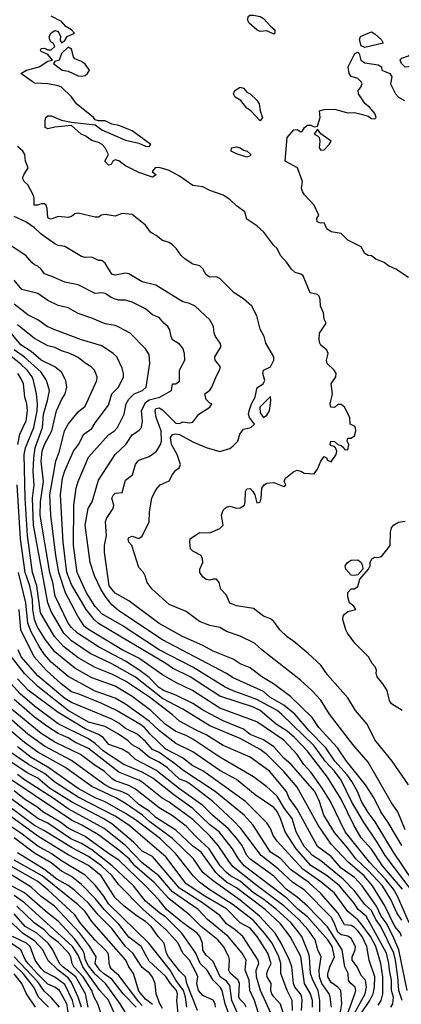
# Model space of a CAD drawing. Header units: metres. Extents: x -51132 to -49532, y -231222 to -229437.
# Tile 364 of 656: x -50651 to -50595, y -229965 to -229819. Entities that reach past the tile are written whole.
import ezdxf

# ---------------------------------------------------------------- set-up
doc = ezdxf.new("R2010")
doc.units = ezdxf.units.M
for name, color, linetype in [('CONTOUR_HALF', 8, 'Continuous'), ('CONTOUR_INDEX', 1, 'Continuous'), ('CONTOUR_INTER', 3, 'Continuous')]:
    doc.layers.add(name, color=color, linetype=linetype)

msp = doc.modelspace()

# ---------------------------------------------------------------- linework, layer by layer
at = {"layer": 'CONTOUR_HALF'}
for points, elevation in [([(-50617.32, -229818.26), (-50617.08, -229818.11), (-50616.58, -229818.07), (-50615.58, -229818.31), (-50615.08, -229818.59), (-50614.08, -229819.71), (-50613.39, -229820.26), (-50613.39, -229820.76), (-50613.58, -229820.9), (-50614.58, -229820.39), (-50615.58, -229820.5), (-50616.08, -229820.25), (-50617.24, -229819.26), (-50617.46, -229818.76), (-50617.32, -229818.26)], 73.5), ([(-50599.57, -229820.76), (-50599.08, -229820.56), (-50598.58, -229820.84), (-50597.59, -229821.76), (-50597.33, -229822.26), (-50600.08, -229822.89), (-50600.58, -229822.63), (-50600.86, -229821.76), (-50600.68, -229821.26), (-50599.57, -229820.76)], 73.5), ([(-50593.58, -229857.01), (-50595.45, -229855.76), (-50596.55, -229855.26), (-50597.21, -229854.76), (-50598.42, -229854.26), (-50599.08, -229853.79), (-50599.58, -229853.73), (-50600.08, -229853.45), (-50600.58, -229852.46), (-50602.58, -229851.45), (-50603.58, -229850.49), (-50605.08, -229850.22), (-50605.7, -229849.76), (-50606.08, -229848.9), (-50606.58, -229848.94), (-50607.14, -229848.76), (-50607.18, -229848.26), (-50606.87, -229847.76), (-50607.58, -229846.25), (-50609.02, -229844.76), (-50609.29, -229844.26), (-50609.47, -229843.76), (-50609.3, -229842.76), (-50610.06, -229840.76), (-50611.88, -229839.76), (-50611.57, -229836.26), (-50610.58, -229835.12), (-50610.08, -229835.07), (-50609.58, -229835.41), (-50609.3, -229835.26), (-50609, -229834.76), (-50608.58, -229834.42), (-50608.08, -229834.42), (-50607.58, -229834.66), (-50607.08, -229834.56), (-50606.71, -229833.26), (-50606.81, -229832.26), (-50606.08, -229832.08), (-50604.58, -229832.02), (-50602.58, -229832.57), (-50601.58, -229832.54), (-50600.58, -229832.75), (-50599.58, -229833.07), (-50599.08, -229833.4), (-50598.58, -229833.45), (-50598.37, -229833.26), (-50598.58, -229832.68), (-50599.39, -229831.76), (-50600.01, -229831.26), (-50601, -229829.76), (-50601.05, -229829.26), (-50600.64, -229828.76), (-50600.46, -229828.26), (-50600.58, -229827.99), (-50601.08, -229827.48), (-50602.08, -229827.17), (-50602.37, -229826.76), (-50602.54, -229825.76), (-50601.54, -229823.76), (-50601.08, -229823.6), (-50600.89, -229823.76), (-50600.66, -229824.76), (-50600.08, -229825.16), (-50598.08, -229825.45), (-50597.59, -229825.76), (-50597.54, -229826.26), (-50596.37, -229826.76), (-50596.06, -229827.26), (-50596.24, -229828.26), (-50595.52, -229829.76), (-50595.08, -229830.27), (-50594.16, -229830.76)], 73.5), ([(-50593.2, -229823.76), (-50592.58, -229823.65), (-50592.48, -229823.76), (-50592.42, -229824.26), (-50592.58, -229825.15), (-50593.08, -229825.68), (-50594.08, -229825.78), (-50594.64, -229825.26), (-50594.8, -229824.76), (-50594.58, -229824.45), (-50593.58, -229824.1), (-50593.2, -229823.76)], 73.5), ([(-50618.58, -229828.76), (-50618.08, -229828.93), (-50617.58, -229829.51), (-50617.08, -229829.77), (-50616.08, -229830.7), (-50615.72, -229831.26), (-50615.59, -229832.26), (-50615.24, -229833.26), (-50615.58, -229833.75), (-50616.99, -229832.26), (-50617.58, -229831.86), (-50618.45, -229830.76), (-50619.32, -229830.26), (-50619.56, -229829.76), (-50619.33, -229829.26), (-50618.58, -229828.76)], 73.5), ([(-50607.08, -229835.01), (-50607.59, -229835.76), (-50607.08, -229836.01), (-50606.86, -229836.26), (-50606.75, -229836.76), (-50606.85, -229837.76), (-50606.58, -229838.12), (-50606.08, -229838.07), (-50605.33, -229837.26), (-50605.04, -229836.76), (-50606.58, -229835.68), (-50607.08, -229835.01)], 73.5), ([(-50594.08, -229938.92), (-50595.16, -229936.26), (-50596.08, -229934.94), (-50599.58, -229928.89), (-50601.86, -229926.26), (-50605.32, -229921.76), (-50606.58, -229919.72), (-50607.91, -229918.26), (-50609.62, -229916.76), (-50615.34, -229912.26), (-50616.41, -229911.26), (-50618.58, -229910.22), (-50620.58, -229909.51), (-50621.58, -229908.93), (-50623.08, -229908.62), (-50624.58, -229908.02), (-50626.58, -229906.56), (-50629.08, -229905.5), (-50631.61, -229903.26), (-50632.37, -229902.26), (-50632.63, -229901.26), (-50632.91, -229900.76), (-50633.58, -229900.03), (-50634.64, -229896.76), (-50635.08, -229896.26), (-50635.19, -229895.76), (-50635.08, -229895.58), (-50634.58, -229895.36), (-50633.58, -229895.72), (-50633.08, -229895.37), (-50632.08, -229893.26), (-50632.03, -229891.76), (-50631.65, -229889.76), (-50631.08, -229888.51), (-50630.42, -229887.76), (-50629.08, -229887.17), (-50628.58, -229886.21), (-50628.08, -229885.6), (-50627.62, -229885.26), (-50627.4, -229884.76), (-50627.9, -229883.26), (-50628.73, -229881.76), (-50628.9, -229880.76), (-50628.58, -229880.27), (-50628.08, -229880.2), (-50627.58, -229880.31), (-50625.58, -229881.39), (-50623.58, -229882.24), (-50621.58, -229882.84), (-50620.08, -229882.36), (-50619.58, -229882), (-50618.9, -229881.26), (-50618.6, -229880.26), (-50618.08, -229879.52), (-50616.97, -229879.26), (-50616.45, -229878.76), (-50617.17, -229877.76), (-50617.31, -229877.26), (-50617.23, -229876.76), (-50616.87, -229875.76), (-50616.31, -229874.76), (-50616.08, -229873.5), (-50615.92, -229873.26), (-50615.13, -229872.76), (-50614.9, -229872.26), (-50615.21, -229871.26), (-50615.12, -229870.76), (-50614.06, -229870.26), (-50613.55, -229869.26), (-50613.56, -229868.76), (-50614.74, -229866.76), (-50614.98, -229865.76), (-50615.58, -229864.65), (-50616.08, -229862.67), (-50616.81, -229861.26), (-50618.08, -229860.15), (-50619.44, -229859.26), (-50621.58, -229857.17), (-50622.08, -229856.89), (-50623.08, -229856.95), (-50623.58, -229856.59), (-50624.08, -229855.7), (-50624.56, -229855.26), (-50625.58, -229855.04), (-50626.74, -229854.26), (-50627.3, -229853.76), (-50627.98, -229852.76), (-50628.58, -229852.16), (-50629.08, -229851.8), (-50630.08, -229851.53), (-50631.03, -229850.76), (-50631.58, -229850.49), (-50631.87, -229850.26), (-50632.58, -229849.23), (-50634.58, -229847.66), (-50636.08, -229847.52), (-50637.08, -229847.89), (-50638.58, -229847.67), (-50639.15, -229847.76), (-50639.58, -229848.04), (-50640.08, -229848.07), (-50642.58, -229847.48), (-50643.08, -229847.58), (-50643.58, -229847.95), (-50644.08, -229848.09), (-50645.58, -229847.94), (-50646.58, -229848.36), (-50646.94, -229848.26), (-50647.08, -229848.11), (-50647.18, -229846.76), (-50647.33, -229846.26), (-50647.58, -229846.06), (-50648.08, -229846.07), (-50648.58, -229846.28), (-50649.13, -229846.26), (-50649.13, -229845.26), (-50649.28, -229844.76), (-50650.05, -229843.26), (-50650.59, -229842.76), (-50650.83, -229842.26), (-50650.65, -229841.76), (-50650.01, -229840.76), (-50650.39, -229839.76), (-50650.52, -229838.76), (-50650.78, -229838.26), (-50651.58, -229837.56)], 72.5), ([(-50619.82, -229837.76), (-50619.08, -229837.64), (-50618.58, -229837.75), (-50618.08, -229838.1), (-50617.54, -229838.26), (-50616.97, -229838.76), (-50617.08, -229838.95), (-50617.58, -229839.15), (-50619.08, -229838.68), (-50619.89, -229838.26), (-50619.82, -229837.76)], 73.5), ([(-50591.4, -229948.76), (-50595.8, -229942.26), (-50598.55, -229937.76), (-50599.58, -229936.38), (-50600.57, -229934.76), (-50601.14, -229933.26), (-50601.97, -229931.76), (-50602.67, -229930.76), (-50604.51, -229928.76), (-50605.86, -229926.76), (-50608.34, -229924.26), (-50610.46, -229921.76), (-50612.08, -229920.44), (-50614.15, -229919.26), (-50615.08, -229918.42), (-50619.58, -229916.39), (-50620.58, -229915.75), (-50630.08, -229910.76), (-50636.58, -229906.46), (-50637.58, -229905.54), (-50638.57, -229904.26), (-50639.22, -229903.26), (-50640.18, -229901.26), (-50640.82, -229899.26), (-50641.55, -229893.76), (-50641.09, -229891.26), (-50640.54, -229890.26), (-50639.58, -229887.09), (-50637.08, -229883.26), (-50635.51, -229881.76), (-50634.58, -229880.32), (-50633.58, -229879.72), (-50633.22, -229879.26), (-50633.07, -229878.26), (-50633.19, -229876.76), (-50632.58, -229875.53), (-50632.08, -229875.14), (-50630.5, -229874.76), (-50629.08, -229873.98), (-50628.77, -229873.76), (-50628.61, -229872.76), (-50628.08, -229872.76), (-50627.58, -229872.39), (-50627.56, -229870.76), (-50626.75, -229869.26), (-50626.84, -229868.26), (-50627.08, -229867.51), (-50627.58, -229866.89), (-50628.58, -229866.25), (-50628.8, -229865.76), (-50628.98, -229864.76), (-50629.27, -229864.26), (-50629.9, -229863.76), (-50630.58, -229862.94), (-50631.58, -229862.52), (-50632.58, -229861.66), (-50634.58, -229860.67), (-50635.58, -229860.35), (-50636.58, -229860.35), (-50637.08, -229860.21), (-50637.58, -229860.02), (-50638.58, -229859.37), (-50639.08, -229859.27), (-50640.08, -229859.36), (-50642.58, -229858.07), (-50644.58, -229857.71), (-50646.58, -229856.79), (-50647.58, -229856.46), (-50648.08, -229855.76), (-50648.58, -229855.3), (-50649.08, -229855.12), (-50649.49, -229854.76), (-50650.36, -229853.76), (-50653.08, -229851.95)], 71.5), ([(-50594.45, -229947.76), (-50597.46, -229944.26), (-50599.08, -229941.79), (-50600.58, -229940.13), (-50601.7, -229938.26), (-50603.58, -229934.37), (-50605.58, -229931.14), (-50608.58, -229927.27), (-50610.51, -229925.26), (-50611.58, -229924.3), (-50613.23, -229923.26), (-50615.58, -229921.25), (-50616.58, -229920.76), (-50621.58, -229919.11), (-50625.98, -229916.26), (-50628.58, -229914.97), (-50629.61, -229914.26), (-50639.58, -229908.35), (-50640.23, -229907.76), (-50641.43, -229906.26), (-50643.58, -229902.55), (-50644.26, -229900.76), (-50644.8, -229896.26), (-50645.2, -229889.26), (-50644.94, -229886.76), (-50644.58, -229885.68), (-50643.29, -229882.76), (-50642.54, -229881.76), (-50641.76, -229880.26), (-50640.58, -229879.42), (-50640.08, -229878.58), (-50638.08, -229875.93), (-50637.6, -229874.26), (-50636.62, -229873.26), (-50635.88, -229871.76), (-50635.85, -229871.26), (-50636.08, -229870.44), (-50636.85, -229868.76), (-50637.39, -229868.26), (-50639.08, -229867.13), (-50642.08, -229866.23), (-50646.08, -229864.77), (-50647.21, -229864.26), (-50648.59, -229863.26), (-50650.08, -229862.52), (-50652.08, -229860.95)], 70.5), ([(-50594.58, -229952.36), (-50595.29, -229951.26), (-50596.2, -229949.26), (-50597.45, -229947.26), (-50599.58, -229944.98), (-50601.42, -229943.26), (-50602.58, -229941.66), (-50604.58, -229939.36), (-50606.14, -229936.76), (-50606.79, -229934.76), (-50607.5, -229933.26), (-50611, -229929.26), (-50612.08, -229928.32), (-50613.58, -229926.64), (-50615.08, -229925.6), (-50617.08, -229924.8), (-50618.08, -229924.03), (-50621.08, -229922.75), (-50624.01, -229921.26), (-50625.58, -229920.21), (-50628.08, -229918.98), (-50629.92, -229918.26), (-50630.67, -229917.76), (-50632.08, -229916.32), (-50633.58, -229915.2), (-50635.58, -229913.93), (-50639.58, -229911.8), (-50642.68, -229909.76), (-50643.58, -229908.95), (-50644.08, -229908.26), (-50646.01, -229904.26), (-50646.34, -229902.26), (-50646.82, -229900.76), (-50648.23, -229892.26), (-50648.17, -229890.26), (-50647.73, -229887.26), (-50648.09, -229884.26), (-50647.93, -229882.76), (-50647.58, -229881.76), (-50646.5, -229879.76), (-50645.82, -229876.76), (-50645.08, -229875.15), (-50644.52, -229874.26), (-50644.27, -229873.26), (-50644.42, -229872.26), (-50645.08, -229871.06), (-50646.07, -229870.26), (-50648.08, -229869.25), (-50649.58, -229867.98), (-50651.08, -229866.99), (-50652.54, -229865.26)], 69.5), ([(-50593.76, -229962.76), (-50595.03, -229956.76), (-50595.85, -229954.76), (-50596.89, -229952.76), (-50597.65, -229951.76), (-50598.31, -229950.26), (-50600.47, -229947.26), (-50601.58, -229946.01), (-50603.58, -229944.61), (-50605.08, -229942.9), (-50607.08, -229941.42), (-50610.08, -229935.88), (-50611.27, -229934.26), (-50611.69, -229933.26), (-50614.19, -229930.26), (-50617.08, -229928.17), (-50621.08, -229926.45), (-50623.58, -229924.85), (-50625.08, -229924.17), (-50627.58, -229922.8), (-50628.58, -229921.9), (-50632.01, -229919.26), (-50635.58, -229916.88), (-50637.58, -229915.83), (-50640.08, -229914.84), (-50642.58, -229913.43), (-50644.77, -229911.76), (-50646.12, -229910.26), (-50648.16, -229906.76), (-50648.73, -229902.76), (-50649.37, -229900.76), (-50650.1, -229895.26), (-50650.46, -229889.76), (-50650.63, -229883.26), (-50650.39, -229882.26), (-50649.17, -229879.26), (-50648.69, -229876.76), (-50648.61, -229875.76), (-50648.79, -229874.26), (-50649.24, -229872.26), (-50649.44, -229871.76), (-50650.18, -229870.76), (-50651.08, -229869.86), (-50653.08, -229868.27)], 68.5), ([(-50614.08, -229874.67), (-50615.65, -229876.26), (-50615.58, -229877.09), (-50615.08, -229877.78), (-50614.58, -229877.41), (-50614.22, -229876.76), (-50613.99, -229875.26), (-50614.08, -229874.67)], 72.5), ([(-50594.5, -229921.26), (-50596.08, -229920.24), (-50596.38, -229919.76), (-50596.75, -229918.26), (-50597.37, -229917.26), (-50598.25, -229916.26), (-50598.38, -229915.76), (-50598.33, -229915.26), (-50598.51, -229914.76), (-50598.99, -229914.26), (-50599.53, -229913.26), (-50601.52, -229911.26), (-50602.61, -229909.76), (-50602.89, -229909.26), (-50603.34, -229907.76), (-50603.27, -229907.26), (-50603.08, -229906.95), (-50602.58, -229906.53), (-50601.38, -229906.26), (-50601.69, -229905.76), (-50602.33, -229905.26), (-50602.58, -229904.4), (-50602.58, -229903.71), (-50602.08, -229903.21), (-50601.58, -229903.17), (-50601.08, -229902.85), (-50600.8, -229901.76), (-50599.54, -229900.26), (-50599.28, -229899.76), (-50599.26, -229899.26), (-50599.04, -229898.76), (-50598.58, -229898.48), (-50598.08, -229898.53), (-50597.58, -229898.38), (-50596.58, -229897.17), (-50596.31, -229896.76), (-50596.26, -229894.76), (-50596.08, -229894.15), (-50595.79, -229893.76), (-50595.08, -229893.28), (-50594.08, -229893.16)], 73.5), ([(-50602.62, -229899.26), (-50602.08, -229898.94), (-50601.08, -229898.88), (-50600.62, -229899.26), (-50600.41, -229899.76), (-50600.37, -229900.26), (-50601.08, -229901.09), (-50601.58, -229901.21), (-50602.08, -229901.16), (-50602.89, -229900.26), (-50602.98, -229899.76), (-50602.62, -229899.26)], 73.5), ([(-50596.19, -229965.26), (-50595.93, -229964.76), (-50595.79, -229963.76), (-50596.08, -229962.76), (-50596.12, -229961.26), (-50596.42, -229959.76), (-50596.48, -229958.76), (-50596.85, -229957.26), (-50599.86, -229951.76), (-50601.03, -229950.76), (-50601.71, -229949.76), (-50603.82, -229947.26), (-50605.66, -229945.76), (-50608.08, -229944.21), (-50610.25, -229941.76), (-50611.89, -229939.26), (-50612.57, -229937.26), (-50613.08, -229936.21), (-50613.58, -229935.62), (-50616.33, -229933.76), (-50619.08, -229931.48), (-50621.58, -229930.12), (-50625.58, -229927.37), (-50628.08, -229926.14), (-50630.55, -229924.26), (-50632.08, -229922.82), (-50635.58, -229920.3), (-50637.08, -229919.42), (-50640.08, -229918.39), (-50644.08, -229916.21), (-50646.58, -229914.06), (-50647.58, -229912.93), (-50648.39, -229911.76), (-50649.58, -229909.56), (-50650.06, -229908.26), (-50650.38, -229905.26), (-50651.47, -229900.76)], 67.5), ([(-50600.63, -229966.26), (-50599.31, -229964.26), (-50598.81, -229963.26), (-50598.61, -229962.26), (-50598.58, -229960.76), (-50599.42, -229958.26), (-50599.76, -229956.26), (-50600.47, -229954.76), (-50601.08, -229953.94), (-50601.58, -229953.42), (-50602.08, -229953.13), (-50603.08, -229953.03), (-50604.07, -229951.26), (-50606.58, -229948.39), (-50608.38, -229946.76), (-50611.08, -229944.83), (-50612.58, -229943.2), (-50614.05, -229942.26), (-50616.61, -229938.26), (-50617.98, -229936.76), (-50622.28, -229933.26), (-50627.08, -229930.11), (-50628.08, -229929.25), (-50630.58, -229927.49), (-50631.58, -229927.01), (-50632.58, -229925.84), (-50633.86, -229924.76), (-50635.58, -229923.9), (-50636.58, -229923.11), (-50637.58, -229922.51), (-50643.58, -229920.04), (-50644.58, -229919.47), (-50648.58, -229916.12), (-50651.03, -229913.26), (-50651.5, -229912.26)], 66.5), ([(-50604.06, -229970.26), (-50601.53, -229963.26), (-50601.41, -229962.76), (-50601.5, -229962.26), (-50602.12, -229961.76), (-50602.5, -229961.26), (-50602.55, -229960.26), (-50603.01, -229959.26), (-50603.43, -229956.76), (-50605.58, -229953.31), (-50608.58, -229950.27), (-50610.08, -229948.95), (-50611.72, -229947.76), (-50613.58, -229945.8), (-50617.13, -229943.26), (-50617.57, -229942.76), (-50618.28, -229941.26), (-50619.08, -229940.2), (-50620.35, -229938.76), (-50622.58, -229936.87), (-50624.08, -229935.33), (-50627.58, -229932.85), (-50631.08, -229930.09), (-50634.08, -229928.5), (-50635.08, -229927.59), (-50636.08, -229926.95), (-50638.03, -229926.26), (-50638.87, -229925.26), (-50639.58, -229924.78), (-50641.58, -229923.97), (-50645.58, -229921.53), (-50649.95, -229918.26), (-50651.58, -229916.56)], 65.5), ([(-50605.03, -229965.26), (-50605.18, -229963.76), (-50605.36, -229963.26), (-50606.46, -229961.76), (-50606.79, -229960.76), (-50606.85, -229959.76), (-50606.56, -229957.76), (-50607.02, -229956.76), (-50607.43, -229955.26), (-50608.48, -229953.76), (-50609.86, -229952.26), (-50612.08, -229950.2), (-50616.02, -229947.26), (-50619.58, -229944.41), (-50620.16, -229943.76), (-50621.81, -229941.26), (-50623.13, -229939.76), (-50625.58, -229937.42), (-50629.08, -229934.85), (-50630.14, -229934.26), (-50633.08, -229931.88), (-50633.58, -229931.58), (-50636.58, -229930.4), (-50641.08, -229926.88), (-50643.08, -229925.92), (-50644.08, -229925.29), (-50645.58, -229924.63), (-50647.08, -229923.68), (-50649.08, -229922.21), (-50652.08, -229919.61)], 64.5), ([(-50607.83, -229965.26), (-50607.84, -229964.26), (-50608.1, -229963.26), (-50609, -229961.76), (-50609.58, -229957.71), (-50611.13, -229954.76), (-50612.58, -229952.9), (-50614.86, -229950.76), (-50619.08, -229947.54), (-50620.58, -229946.71), (-50621.66, -229945.76), (-50622.19, -229945.26), (-50624.36, -229942.26), (-50625.58, -229941.37), (-50628.08, -229939), (-50631.08, -229937.11), (-50632.08, -229936.16), (-50633.58, -229935.2), (-50635.12, -229933.76), (-50636.08, -229933.28), (-50637.58, -229932.82), (-50638.64, -229932.26), (-50643.58, -229928.65), (-50647.58, -229926.52), (-50650.06, -229924.76), (-50654.08, -229921.26)], 63.5), ([(-50613.96, -229966.26), (-50615.55, -229962.76), (-50616.12, -229960.76), (-50616.2, -229959.76), (-50615.79, -229958.76), (-50615.87, -229958.26), (-50618.15, -229954.76), (-50619.29, -229953.76), (-50620.58, -229952.87), (-50621.58, -229951.66), (-50624.14, -229949.76), (-50627.58, -229947.6), (-50631.58, -229942.89), (-50633.08, -229942.09), (-50634.4, -229940.76), (-50637.58, -229938.06), (-50638.89, -229937.26), (-50643.58, -229934.81), (-50646.85, -229932.76), (-50648.58, -229931.27), (-50650.08, -229930.52), (-50655.04, -229927.26)], 61.5), ([(-50610.78, -229965.76), (-50610.86, -229964.26), (-50611.57, -229962.76), (-50612.51, -229960.26), (-50612.51, -229958.76), (-50612.82, -229957.76), (-50613.82, -229955.76), (-50614.93, -229954.26), (-50616.58, -229952.4), (-50619.58, -229950.05), (-50623.21, -229947.76), (-50624.58, -229946.71), (-50625.52, -229945.76), (-50628.08, -229942.52), (-50630.38, -229940.26), (-50634.08, -229937.48), (-50635.58, -229936.5), (-50638.58, -229934.8), (-50640.08, -229934.18), (-50642.58, -229932.81), (-50647.08, -229929.63), (-50649.58, -229928.19), (-50651.58, -229926.65)], 62.5), ([(-50617.67, -229965.26), (-50617.91, -229964.76), (-50618.58, -229964.11), (-50618.75, -229963.76), (-50618.68, -229961.76), (-50618.85, -229961.26), (-50619.99, -229960.26), (-50620.23, -229959.76), (-50620.15, -229958.26), (-50620.26, -229957.76), (-50621.05, -229956.26), (-50621.89, -229955.26), (-50624.32, -229953.26), (-50626.08, -229951.56), (-50629.08, -229949.19), (-50631.33, -229946.76), (-50634.18, -229944.26), (-50635.04, -229943.26), (-50636.58, -229941.94), (-50639.58, -229939.69), (-50642.03, -229938.26), (-50643.58, -229937.53), (-50654.58, -229930.2)], 60.5), ([(-50620.23, -229966.26), (-50620.8, -229964.76), (-50621.25, -229962.76), (-50621.53, -229962.26), (-50622.54, -229961.26), (-50623.46, -229959.76), (-50624.47, -229958.76), (-50625.12, -229957.26), (-50627.21, -229954.26), (-50629.58, -229951.9), (-50630.52, -229951.26), (-50632.58, -229949.51), (-50634.4, -229947.26), (-50637.54, -229944.26), (-50640.58, -229941.89), (-50642.08, -229940.96), (-50643.69, -229940.26), (-50647.08, -229937.96), (-50648.58, -229937.25), (-50652.58, -229934.29)], 59.5), ([(-50624.89, -229965.76), (-50626.45, -229961.76), (-50626.69, -229960.76), (-50627.58, -229959.86), (-50629.2, -229957.76), (-50629.47, -229957.26), (-50629.84, -229955.76), (-50630.72, -229954.76), (-50631.76, -229953.26), (-50632.58, -229952.52), (-50633.83, -229951.76), (-50635.77, -229950.26), (-50637.08, -229949.02), (-50639.18, -229945.76), (-50641.08, -229944.25), (-50644.08, -229942.64), (-50648.58, -229939.88), (-50654.26, -229935.76)], 58.5), ([(-50627.78, -229966.26), (-50627.97, -229964.26), (-50627.85, -229963.26), (-50627.98, -229962.76), (-50628.91, -229961.76), (-50629.58, -229960.71), (-50632.08, -229958.42), (-50633.26, -229956.26), (-50635.08, -229954.87), (-50636.58, -229952.92), (-50638.73, -229950.76), (-50640.08, -229949.13), (-50642.08, -229947.04), (-50643.58, -229945.88), (-50645.08, -229945.07), (-50646.58, -229943.82), (-50649.08, -229942.41), (-50652.08, -229940.14)], 57.5), ([(-50631.58, -229964.86), (-50632.58, -229964.08), (-50633.58, -229962.85), (-50634.4, -229960.26), (-50635.09, -229959.26), (-50635.51, -229958.26), (-50640.58, -229952.56), (-50641.58, -229951.08), (-50642.58, -229950.05), (-50647.92, -229945.76), (-50652.08, -229943.43)], 56.5), ([(-50634.01, -229965.26), (-50635.91, -229963.26), (-50637.58, -229961.1), (-50638.86, -229960.26), (-50639.4, -229959.76), (-50640.08, -229958.76), (-50639.94, -229957.76), (-50640.85, -229956.26), (-50642.34, -229954.26), (-50646.13, -229950.26), (-50648.08, -229948.84), (-50649.58, -229947.47), (-50654.72, -229944.26)], 55.5), ([(-50637.08, -229966.42), (-50638.08, -229964.22), (-50639.37, -229962.76), (-50641.88, -229959.26), (-50642.58, -229957.54), (-50643.42, -229956.26), (-50650.58, -229949.77), (-50652.08, -229948.69)], 54.5), ([(-50641.09, -229965.26), (-50641.49, -229963.26), (-50642.96, -229960.76), (-50644.88, -229959.26), (-50645.34, -229958.76), (-50646.33, -229956.76), (-50647.06, -229955.76), (-50648.72, -229954.26), (-50650.44, -229953.26), (-50652.08, -229951.41)], 53.5), ([(-50643.18, -229965.26), (-50643.42, -229964.26), (-50644.58, -229961.88), (-50646.08, -229960.8), (-50647.58, -229960), (-50648.08, -229959.52), (-50648.97, -229958.26), (-50649.74, -229956.26), (-50650.26, -229955.76), (-50652.33, -229954.76)], 52.5), ([(-50645.35, -229965.26), (-50646.58, -229963.82), (-50647.58, -229962.92), (-50648.58, -229961.48), (-50652.08, -229957.79)], 51.5), ([(-50648.93, -229965.26), (-50650.25, -229963.26), (-50650.95, -229961.76), (-50652.08, -229960.32)], 50.5)]:
    msp.add_lwpolyline(points, dxfattribs=dict(at, elevation=elevation))
at = {"layer": 'CONTOUR_INDEX'}
for points, elevation in [([(-50593.47, -229952.76), (-50595.2, -229948.76), (-50595.79, -229947.76), (-50596.99, -229946.26), (-50599.36, -229943.76), (-50603, -229939.26), (-50605.16, -229934.76), (-50606.38, -229932.76), (-50608.08, -229930.41), (-50609.13, -229929.26), (-50610.08, -229927.79), (-50612.08, -229925.66), (-50616.08, -229922.94), (-50621.58, -229920.87), (-50625.65, -229918.26), (-50628.08, -229917.08), (-50630.08, -229915.93), (-50633.58, -229913.46), (-50636.08, -229912.24), (-50641.08, -229909.21), (-50641.63, -229908.76), (-50642.65, -229907.26), (-50644.49, -229903.76), (-50645.45, -229900.76), (-50645.93, -229898.26), (-50646.67, -229892.26), (-50646.79, -229889.26), (-50645.9, -229884.26), (-50645.38, -229882.76), (-50644.62, -229879.76), (-50644.07, -229878.76), (-50642.58, -229876.93), (-50641.58, -229876.11), (-50639.83, -229872.26), (-50639.77, -229871.76), (-50640.16, -229870.76), (-50640.65, -229870.26), (-50641.58, -229869.73), (-50642.58, -229868.88), (-50643.08, -229868.62), (-50643.83, -229868.26), (-50645.08, -229867.9), (-50646.08, -229867.39), (-50647.08, -229867.15), (-50649.08, -229866.05), (-50651.58, -229864.05)], 70), ([(-50603.73, -229966.26), (-50603.45, -229964.76), (-50603.63, -229962.76), (-50604.08, -229962.27), (-50605.08, -229961.57), (-50605.53, -229960.76), (-50605.53, -229960.26), (-50605.27, -229959.26), (-50604.58, -229957.76), (-50604.93, -229956.26), (-50605.56, -229955.26), (-50608.58, -229951.85), (-50609.95, -229950.76), (-50611.58, -229949.14), (-50617.95, -229944.26), (-50618.81, -229943.26), (-50619.69, -229941.76), (-50621.68, -229939.26), (-50623.08, -229938.18), (-50625.6, -229935.76), (-50628.41, -229933.76), (-50631.52, -229931.26), (-50633.08, -229930.41), (-50635.81, -229929.26), (-50638.83, -229927.26), (-50640.08, -229926.13), (-50641.08, -229925.44), (-50645.58, -229923.22), (-50649.08, -229920.6), (-50651.18, -229918.76), (-50652.58, -229917.23)], 65), ([(-50618.88, -229966.26), (-50619.8, -229964.26), (-50620.08, -229962.01), (-50620.58, -229961.41), (-50621.53, -229960.76), (-50622.58, -229958.45), (-50623.58, -229957.51), (-50624.08, -229956.8), (-50624.14, -229955.76), (-50624.56, -229954.76), (-50624.93, -229954.26), (-50627.07, -229952.76), (-50629.49, -229950.76), (-50630.58, -229949.38), (-50632.58, -229947.26), (-50636.58, -229943.43), (-50638.08, -229942.47), (-50641.58, -229939.91), (-50644.08, -229938.67), (-50645.3, -229937.76), (-50647.82, -229936.26), (-50648.58, -229935.64), (-50650.58, -229934.39), (-50652.08, -229933.15)], 60), ([(-50635.13, -229966.76), (-50636.34, -229964.76), (-50638.52, -229961.76), (-50640.08, -229960.37), (-50641.08, -229959.14), (-50641.52, -229958.26), (-50641.71, -229957.26), (-50641.96, -229956.76), (-50643.08, -229955.16), (-50645.58, -229952.48), (-50647.15, -229951.26), (-50650.58, -229948.27), (-50653.08, -229946.94)], 55)]:
    msp.add_lwpolyline(points, dxfattribs=dict(at, elevation=elevation))
at = {"layer": 'CONTOUR_INTER'}
for points, elevation in [([(-50593.59, -229932.26), (-50596.02, -229928.76), (-50598.58, -229925.59), (-50599.71, -229923.26), (-50601.47, -229921.26), (-50602.58, -229919.36), (-50605.58, -229915.93), (-50606.58, -229914.51), (-50608.45, -229912.76), (-50610.58, -229911), (-50611.58, -229910.33), (-50612.68, -229909.26), (-50613.58, -229908.06), (-50614.08, -229907.66), (-50615.11, -229907.26), (-50616.58, -229906.1), (-50619.08, -229905.73), (-50620.08, -229905.3), (-50620.58, -229904.14), (-50621.42, -229903.26), (-50621.65, -229902.26), (-50622.06, -229901.76), (-50622.58, -229901.75), (-50623.08, -229901.91), (-50623.58, -229901.79), (-50624.08, -229901.4), (-50624.52, -229900.76), (-50624.55, -229900.26), (-50624.12, -229899.26), (-50624.16, -229898.76), (-50624.32, -229898.26), (-50625.58, -229897.6), (-50625.91, -229897.26), (-50626.05, -229896.26), (-50625.96, -229895.76), (-50624.58, -229894.84), (-50623.08, -229894.89), (-50621.57, -229894.26), (-50621.07, -229893.76), (-50621.31, -229892.26), (-50621.08, -229891.51), (-50620.58, -229891.08), (-50620.08, -229890.95), (-50619.08, -229891.2), (-50618.58, -229891.19), (-50617.93, -229890.76), (-50617.8, -229890.26), (-50617.79, -229888.76), (-50617.58, -229888.37), (-50617.08, -229888.32), (-50616.66, -229888.76), (-50616.37, -229889.26), (-50616.08, -229890.43), (-50615.58, -229890.33), (-50615.42, -229889.76), (-50615.35, -229888.26), (-50614.98, -229887.76), (-50614.58, -229887.53), (-50613.58, -229887.4), (-50612.08, -229888.02), (-50611.78, -229887.76), (-50612.02, -229887.26), (-50611.84, -229886.76), (-50610.59, -229885.76), (-50610.08, -229885.6), (-50609.45, -229885.76), (-50609.08, -229886.03), (-50607.58, -229886.15), (-50607.08, -229885.43), (-50606.58, -229884.24), (-50606.08, -229883.58), (-50605.77, -229883.76), (-50605.58, -229884.12), (-50605.08, -229884.33), (-50604.3, -229883.26), (-50604.23, -229882.76), (-50604.41, -229882.26), (-50604.58, -229882.07), (-50605.08, -229882), (-50605.2, -229881.76), (-50605.1, -229881.26), (-50604.58, -229881.34), (-50604.08, -229881.79), (-50603.58, -229881.93), (-50603.18, -229882.26), (-50603.08, -229882.52), (-50602.58, -229882.58), (-50602.44, -229881.76), (-50602.66, -229881.26), (-50602.58, -229880.83), (-50602.08, -229880.84), (-50601.58, -229880.51), (-50601.39, -229879.76), (-50601.45, -229879.26), (-50601.58, -229879.05), (-50602.25, -229878.76), (-50602.31, -229877.76), (-50603.08, -229876.23), (-50603.58, -229875.82), (-50604.08, -229875.84), (-50604.58, -229876.31), (-50605.1, -229876.26), (-50605.2, -229875.76), (-50604.88, -229874.26), (-50605.06, -229872.76), (-50604.36, -229871.76), (-50604.31, -229871.26), (-50604.61, -229870.76), (-50605.65, -229869.76), (-50605.76, -229869.26), (-50605.5, -229868.26), (-50605.68, -229867.76), (-50606.58, -229867.05), (-50606.76, -229866.76), (-50606.86, -229866.26), (-50606.77, -229865.26), (-50605.82, -229863.76), (-50606.08, -229863.2), (-50606.18, -229862.26), (-50606.64, -229861.26), (-50606.69, -229860.26), (-50606.86, -229859.76), (-50607.08, -229859.52), (-50608.16, -229859.26), (-50609.21, -229856.76), (-50609.58, -229856.49), (-50610.38, -229856.26), (-50610.93, -229855.76), (-50611.64, -229854.76), (-50612.57, -229853.76), (-50613.08, -229852.69), (-50613.57, -229852.26), (-50615.04, -229850.26), (-50616.08, -229849.36), (-50617.58, -229848.36), (-50617.85, -229847.26), (-50619.08, -229846.38), (-50620.08, -229845.43), (-50621.08, -229844.77), (-50623.08, -229844.09), (-50624.08, -229843.54), (-50625.58, -229843.36), (-50627.58, -229841.97), (-50629.08, -229841.12), (-50630.58, -229840.71), (-50631.17, -229840.76), (-50631.63, -229841.26), (-50631, -229841.76), (-50631.58, -229842.11), (-50633.58, -229841.43), (-50635.58, -229840.43), (-50636.58, -229839.68), (-50637.08, -229839.54), (-50637.47, -229839.76), (-50637.71, -229840.26), (-50638.08, -229840.33), (-50638.65, -229839.76), (-50638.11, -229838.76), (-50638.59, -229837.76), (-50639.05, -229837.26), (-50639.58, -229836.97), (-50640.58, -229836.69), (-50641.58, -229835.98), (-50642.17, -229835.76), (-50643.58, -229834.48), (-50646.08, -229834.68), (-50647.08, -229834.93), (-50647.49, -229834.76), (-50647.51, -229833.76), (-50647.39, -229833.26), (-50647.08, -229833), (-50646.58, -229833.02), (-50645.08, -229833.65), (-50643.58, -229833.96), (-50640.08, -229834.35), (-50639.08, -229835.12), (-50635.58, -229836.61), (-50633.58, -229837.08), (-50632.58, -229837.54), (-50632.08, -229837.59), (-50631.8, -229837.26), (-50634.58, -229835.24), (-50636.58, -229834.46), (-50637.58, -229834.24), (-50638.58, -229833.75), (-50639.58, -229833.75), (-50640.08, -229833.62), (-50640.31, -229833.26), (-50642.83, -229831.26), (-50643.58, -229830.22), (-50645.08, -229828.79), (-50645.58, -229828.58), (-50647.08, -229828.28), (-50649.08, -229828.2), (-50651.1, -229826.76), (-50650.26, -229826.26), (-50648.39, -229825.76), (-50647.08, -229824.89), (-50646.41, -229824.76), (-50647.08, -229823.92), (-50648.08, -229823.46), (-50648.2, -229823.26), (-50648.08, -229823.05), (-50647.58, -229822.98), (-50647.08, -229823.23), (-50646.58, -229823.24), (-50646.06, -229822.76), (-50646.28, -229822.26), (-50646.58, -229822.1), (-50646.82, -229821.76), (-50646.89, -229821.26), (-50646.58, -229820.72), (-50646.08, -229820.37), (-50645.58, -229820.5), (-50645.21, -229821.26), (-50645.25, -229821.76), (-50645.08, -229822.19), (-50644.58, -229821.85), (-50644.22, -229821.26), (-50643.15, -229820.76), (-50643.6, -229820.26), (-50644.4, -229819.76), (-50645.08, -229819.03), (-50646.58, -229818.26)], 73), ([(-50644.08, -229822.83), (-50645.06, -229823.76), (-50645.4, -229824.76), (-50646.08, -229824.95), (-50646.25, -229825.26), (-50644.99, -229826.26), (-50644.08, -229826.39), (-50642.58, -229827.07), (-50642.08, -229827.16), (-50641.58, -229827.03), (-50641.2, -229826.76), (-50640.93, -229826.26), (-50641.58, -229825.36), (-50642.08, -229824.94), (-50643.08, -229824.58), (-50643.3, -229824.26), (-50643.58, -229823.15), (-50644.08, -229822.83)], 73), ([(-50594.59, -229941.26), (-50596.58, -229937.83), (-50597.67, -229936.26), (-50598.67, -229934.26), (-50599.96, -229932.26), (-50602.79, -229928.76), (-50604.11, -229926.76), (-50606.88, -229923.76), (-50607.89, -229922.26), (-50611.08, -229919.14), (-50613.59, -229917.26), (-50615.35, -229916.26), (-50617.08, -229914.91), (-50618.58, -229914.3), (-50619.58, -229913.62), (-50622.58, -229912.44), (-50624.08, -229911.58), (-50627.11, -229910.26), (-50630.58, -229908.33), (-50635.08, -229904.96), (-50637.08, -229903.81), (-50637.98, -229902.76), (-50638.7, -229897.76), (-50638.69, -229896.76), (-50638.38, -229895.26), (-50638.54, -229893.26), (-50638.39, -229892.76), (-50637.38, -229891.26), (-50637.31, -229890.76), (-50637.59, -229889.76), (-50637.33, -229889.26), (-50637.08, -229889), (-50636.08, -229888.89), (-50635.58, -229887.07), (-50634.52, -229886.26), (-50634.08, -229884.75), (-50633.76, -229884.26), (-50633.58, -229884.09), (-50632.08, -229883.55), (-50631.58, -229883.22), (-50630.98, -229882.76), (-50630.36, -229881.76), (-50630.24, -229881.26), (-50630.28, -229879.76), (-50631.02, -229877.76), (-50631.17, -229876.76), (-50631.08, -229876.46), (-50630.58, -229876.32), (-50630.08, -229876.63), (-50628.08, -229878.63), (-50627.58, -229878.66), (-50627.08, -229878.43), (-50626.08, -229878.58), (-50625.58, -229878.45), (-50624.69, -229877.26), (-50623.04, -229876.26), (-50622.78, -229875.76), (-50623.08, -229875.63), (-50623.58, -229875.12), (-50623.78, -229874.26), (-50623.08, -229873.72), (-50622.77, -229873.26), (-50622.08, -229871.59), (-50621.6, -229870.76), (-50621.47, -229870.26), (-50622.26, -229869.26), (-50622.3, -229868.76), (-50621.4, -229867.26), (-50621.53, -229866.76), (-50622.22, -229865.76), (-50622.41, -229865.26), (-50622.49, -229864.26), (-50623.05, -229863.26), (-50625.24, -229861.26), (-50626.08, -229860.86), (-50627.08, -229860.61), (-50631.08, -229858.12), (-50633.08, -229857.67), (-50635.08, -229856.48), (-50635.58, -229856.35), (-50637.08, -229856.68), (-50637.58, -229856.53), (-50638.58, -229854.88), (-50639.08, -229854.47), (-50639.58, -229854.47), (-50640.58, -229853.99), (-50641.58, -229854.03), (-50642.08, -229853.89), (-50644.58, -229852.41), (-50645.58, -229852.27), (-50646.08, -229852.03), (-50648.08, -229850.58), (-50649.08, -229849.62), (-50650.35, -229848.76), (-50652.08, -229847.94)], 72), ([(-50592.88, -229948.26), (-50597.03, -229942.76), (-50598.21, -229940.76), (-50600.26, -229937.76), (-50602.02, -229934.76), (-50603.58, -229931.57), (-50604.55, -229930.26), (-50605.93, -229928.76), (-50607.58, -229926.49), (-50612.41, -229921.76), (-50613.08, -229921.26), (-50616.08, -229919.6), (-50619.58, -229918.32), (-50620.8, -229917.76), (-50625.58, -229914.83), (-50630.58, -229912.24), (-50636.08, -229908.61), (-50639.08, -229906.88), (-50640.08, -229905.81), (-50641.37, -229903.76), (-50642.73, -229900.76), (-50643.27, -229896.76), (-50643.26, -229890.76), (-50642.88, -229888.26), (-50642.58, -229887.25), (-50641.08, -229883.68), (-50638.08, -229880.35), (-50637.18, -229879.76), (-50636.78, -229879.26), (-50635.79, -229877.26), (-50635.48, -229875.76), (-50635.08, -229875.07), (-50634.27, -229874.26), (-50633.05, -229873.76), (-50632.49, -229873.26), (-50631.95, -229869.76), (-50632.08, -229868.45), (-50632.58, -229867.6), (-50634.9, -229865.26), (-50636.58, -229864.35), (-50637.08, -229864.14), (-50638.58, -229863.87), (-50640.58, -229863.02), (-50642.58, -229862.36), (-50644.08, -229861.5), (-50645.58, -229861.18), (-50647.08, -229860.41), (-50648.58, -229859.39), (-50650.97, -229858.76), (-50652.08, -229857.41)], 71), ([(-50594.6, -229954.76), (-50594.79, -229954.26), (-50595.6, -229953.26), (-50597.08, -229950.24), (-50598.94, -229947.26), (-50600.15, -229945.76), (-50602.55, -229943.76), (-50605.08, -229941.05), (-50606.97, -229938.26), (-50610.08, -229932.6), (-50612.08, -229930.3), (-50614.58, -229927.79), (-50615.58, -229927.01), (-50618.58, -229925.38), (-50623.08, -229923.49), (-50627.08, -229921.03), (-50630.08, -229919.47), (-50634.08, -229916.31), (-50637.58, -229914.33), (-50640.83, -229912.76), (-50643.58, -229910.91), (-50644.73, -229909.76), (-50646.58, -229906.56), (-50647.1, -229905.26), (-50649.21, -229893.76), (-50649.35, -229889.76), (-50649.1, -229887.76), (-50649.28, -229885.76), (-50649.19, -229883.76), (-50648.95, -229882.26), (-50647.89, -229879.26), (-50647.75, -229877.26), (-50647.12, -229875.26), (-50646.83, -229873.76), (-50647.31, -229872.26), (-50648.08, -229871.05), (-50650.58, -229868.84), (-50652.08, -229867.74)], 69), ([(-50651.56, -229881.76), (-50651.25, -229880.26), (-50650.29, -229878.26), (-50650.11, -229876.76), (-50650.2, -229875.76), (-50650.49, -229874.76), (-50650.69, -229872.76), (-50651.08, -229871.92), (-50651.57, -229871.26)], 68), ([(-50594.52, -229964.26), (-50595.02, -229962.76), (-50595.14, -229960.76), (-50595.52, -229958.26), (-50595.78, -229957.26), (-50597.71, -229953.26), (-50598.41, -229952.26), (-50599.08, -229950.89), (-50600.08, -229950.03), (-50601.58, -229947.98), (-50603.29, -229946.26), (-50606.58, -229943.53), (-50607.85, -229942.76), (-50609.08, -229941.4), (-50610.25, -229939.26), (-50610.85, -229937.26), (-50611.99, -229935.76), (-50613.08, -229933.94), (-50614.58, -229932.58), (-50616.58, -229931.06), (-50621.58, -229928.18), (-50625.58, -229925.48), (-50626.58, -229924.94), (-50628.08, -229924.37), (-50629.67, -229923.26), (-50631.8, -229921.26), (-50634.58, -229919.17), (-50637.08, -229917.65), (-50640.58, -229916.38), (-50643.08, -229914.95), (-50646.08, -229912.54), (-50647.44, -229910.76), (-50648.68, -229908.76), (-50649.08, -229907.75), (-50649.31, -229906.26), (-50649.37, -229904.76), (-50649.78, -229902.76), (-50650.46, -229900.76), (-50651.14, -229895.76), (-50651.66, -229887.76)], 68), ([(-50598.08, -229964.97), (-50597.62, -229964.26), (-50597.41, -229963.26), (-50597.4, -229960.76), (-50597.69, -229958.76), (-50598.42, -229956.26), (-50599.23, -229954.76), (-50600.58, -229952.87), (-50601.08, -229952.31), (-50602.58, -229951.05), (-50604.58, -229948.35), (-50606.58, -229946.66), (-50609.24, -229944.76), (-50613.08, -229940.62), (-50613.66, -229939.76), (-50614.06, -229938.76), (-50614.58, -229937.91), (-50617.77, -229934.76), (-50624.08, -229930.19), (-50625.58, -229929.46), (-50627.13, -229928.26), (-50629.58, -229926.95), (-50631.9, -229924.76), (-50632.75, -229923.76), (-50633.46, -229923.26), (-50636.9, -229921.26), (-50639.08, -229920.19), (-50642.58, -229918.76), (-50643.58, -229918.48), (-50645.12, -229917.26), (-50647.32, -229915.26), (-50649.11, -229913.26), (-50651.1, -229909.26), (-50651.37, -229906.26)], 67), ([(-50601.62, -229966.26), (-50600.03, -229963.26), (-50599.81, -229962.26), (-50599.96, -229961.26), (-50600.58, -229960.53), (-50601.19, -229959.26), (-50601.92, -229958.26), (-50601.94, -229957.76), (-50601.51, -229956.76), (-50601.45, -229956.26), (-50602.08, -229955.08), (-50602.58, -229954.71), (-50603.58, -229954.54), (-50604.08, -229954.1), (-50604.59, -229952.76), (-50605.08, -229951.9), (-50609.08, -229947.86), (-50610.76, -229946.76), (-50612.87, -229944.76), (-50615.43, -229942.76), (-50618.46, -229938.76), (-50619.58, -229937.56), (-50622.63, -229934.76), (-50625.83, -229932.26), (-50626.58, -229931.79), (-50627.58, -229931.42), (-50629.35, -229929.76), (-50630.58, -229928.92), (-50632.08, -229928.16), (-50633.58, -229926.87), (-50634.58, -229926.33), (-50635.16, -229925.76), (-50636.62, -229924.76), (-50638.58, -229923.59), (-50641.08, -229922.96), (-50644.08, -229921.24), (-50648.58, -229917.7), (-50650.58, -229915.77), (-50652.9, -229912.76)], 66), ([(-50606.76, -229966.26), (-50606.72, -229964.26), (-50606.99, -229962.76), (-50607.78, -229961.26), (-50608.12, -229960.26), (-50608.27, -229957.76), (-50608.44, -229957.26), (-50609.42, -229954.76), (-50610.99, -229952.76), (-50613.17, -229950.76), (-50615.07, -229949.26), (-50616.58, -229948.31), (-50618.58, -229946.57), (-50620, -229945.76), (-50620.6, -229945.26), (-50621.54, -229944.26), (-50623.16, -229941.76), (-50625.08, -229940), (-50626.58, -229938.38), (-50628.58, -229936.85), (-50630.58, -229935.66), (-50634.08, -229932.93), (-50635.08, -229932.38), (-50637.08, -229931.65), (-50637.58, -229931.35), (-50638.74, -229930.26), (-50640.08, -229929.42), (-50642.27, -229927.76), (-50646.08, -229925.95), (-50648.08, -229924.66), (-50653.08, -229920.56)], 64), ([(-50609.47, -229965.76), (-50609.35, -229964.26), (-50609.41, -229963.76), (-50609.63, -229963.26), (-50610.45, -229962.26), (-50610.65, -229961.76), (-50610.91, -229959.26), (-50611.22, -229958.26), (-50612.45, -229955.76), (-50613.36, -229954.26), (-50615.69, -229951.76), (-50618.58, -229949.36), (-50622.58, -229946.53), (-50624.08, -229945.28), (-50625.48, -229943.26), (-50628.58, -229940.23), (-50631.95, -229937.76), (-50633.06, -229936.76), (-50635.58, -229935.03), (-50636.9, -229934.26), (-50640.58, -229932.52), (-50644.58, -229929.63), (-50648.58, -229927.41), (-50650.58, -229926), (-50654.41, -229922.76)], 63), ([(-50612.11, -229966.26), (-50612.58, -229964.82), (-50613.58, -229963.73), (-50613.86, -229963.26), (-50614.02, -229962.76), (-50613.96, -229961.76), (-50614.56, -229960.76), (-50614.6, -229960.26), (-50614.46, -229959.76), (-50613.97, -229958.76), (-50614.43, -229957.26), (-50616.03, -229954.76), (-50617.08, -229953.54), (-50618.58, -229952.73), (-50620.58, -229950.67), (-50623.81, -229948.76), (-50626.58, -229946.94), (-50629.58, -229942.97), (-50635.08, -229938.26), (-50637.08, -229936.93), (-50642.58, -229934.1), (-50646.08, -229931.86), (-50647.58, -229930.6), (-50649.96, -229929.26), (-50653.63, -229926.76)], 62), ([(-50615.63, -229966.76), (-50616.45, -229964.26), (-50617.11, -229962.76), (-50617.21, -229961.26), (-50617.84, -229959.76), (-50617.68, -229958.26), (-50618.26, -229957.26), (-50620.36, -229954.76), (-50623.4, -229952.26), (-50624.77, -229950.76), (-50628.58, -229948.13), (-50630.64, -229945.76), (-50633.08, -229943.86), (-50635.55, -229941.26), (-50638.72, -229938.76), (-50644.08, -229935.84), (-50646.29, -229934.26), (-50650.58, -229931.52), (-50651.58, -229930.71)], 61), ([(-50622.2, -229965.26), (-50622.27, -229964.76), (-50622.58, -229964.23), (-50624.08, -229963.54), (-50624.74, -229962.76), (-50624.97, -229961.76), (-50624.86, -229960.76), (-50625.03, -229960.26), (-50626.08, -229958.28), (-50627.04, -229957.26), (-50627.76, -229955.76), (-50629.53, -229953.76), (-50632.95, -229950.76), (-50636.58, -229947.08), (-50637.56, -229945.76), (-50639.11, -229944.26), (-50641.08, -229942.88), (-50643.58, -229941.58), (-50647.58, -229939.08), (-50649.08, -229938.3), (-50653.14, -229935.26)], 59), ([(-50626.45, -229965.26), (-50626.68, -229963.76), (-50626.97, -229962.76), (-50628.11, -229961.26), (-50628.92, -229959.76), (-50632.11, -229955.76), (-50638.08, -229949.9), (-50638.79, -229948.76), (-50640.08, -229947.13), (-50641.58, -229945.66), (-50645.08, -229943.54), (-50646.58, -229942.44), (-50648.58, -229941.35), (-50651.08, -229939.42), (-50652.9, -229938.26)], 58), ([(-50630.08, -229965.43), (-50630.46, -229964.76), (-50631.02, -229963.26), (-50631.18, -229961.76), (-50631.58, -229960.82), (-50631.97, -229960.26), (-50633.08, -229959.37), (-50634.47, -229957.26), (-50635.58, -229956.24), (-50637.58, -229953.6), (-50639.58, -229951.61), (-50641.08, -229949.8), (-50643.08, -229947.92), (-50644.08, -229947.2), (-50645.77, -229946.26), (-50647.58, -229944.82), (-50651.58, -229942.37)], 57), ([(-50633.08, -229965.02), (-50633.58, -229964.48), (-50636.58, -229960.54), (-50637.58, -229959.65), (-50637.86, -229959.26), (-50637.99, -229958.76), (-50638.02, -229957.76), (-50638.16, -229957.26), (-50638.57, -229956.76), (-50640.13, -229955.26), (-50642.29, -229952.76), (-50643.08, -229951.57), (-50647.08, -229947.83), (-50648.58, -229946.6), (-50652.58, -229944.32)], 56), ([(-50639.16, -229966.26), (-50639.66, -229964.76), (-50640.23, -229963.76), (-50640.59, -229962.76), (-50641.87, -229960.76), (-50643.24, -229959.26), (-50643.49, -229958.76), (-50643.7, -229957.76), (-50643.99, -229957.26), (-50645.58, -229955.63), (-50646.7, -229954.76), (-50647.65, -229953.76), (-50649.1, -229952.76), (-50651.68, -229950.26)], 54), ([(-50642.1, -229965.26), (-50642.57, -229963.76), (-50643.58, -229961.61), (-50644.08, -229960.89), (-50645.58, -229959.76), (-50647.11, -229958.26), (-50647.84, -229956.76), (-50649.08, -229955.43), (-50650.87, -229954.26), (-50652.91, -229952.26)], 53), ([(-50644.03, -229966.26), (-50644.26, -229964.76), (-50645.35, -229962.76), (-50646.05, -229962.26), (-50647.08, -229961.82), (-50648.7, -229960.26), (-50650, -229958.76), (-50650.39, -229958.26), (-50651.08, -229956.72), (-50653.08, -229955.42)], 52), ([(-50646.98, -229965.26), (-50648.46, -229963.76), (-50649.19, -229962.26), (-50650.73, -229960.26), (-50652.08, -229958.98)], 51)]:
    msp.add_lwpolyline(points, dxfattribs=dict(at, elevation=elevation))

doc.saveas('drawing.dxf')
